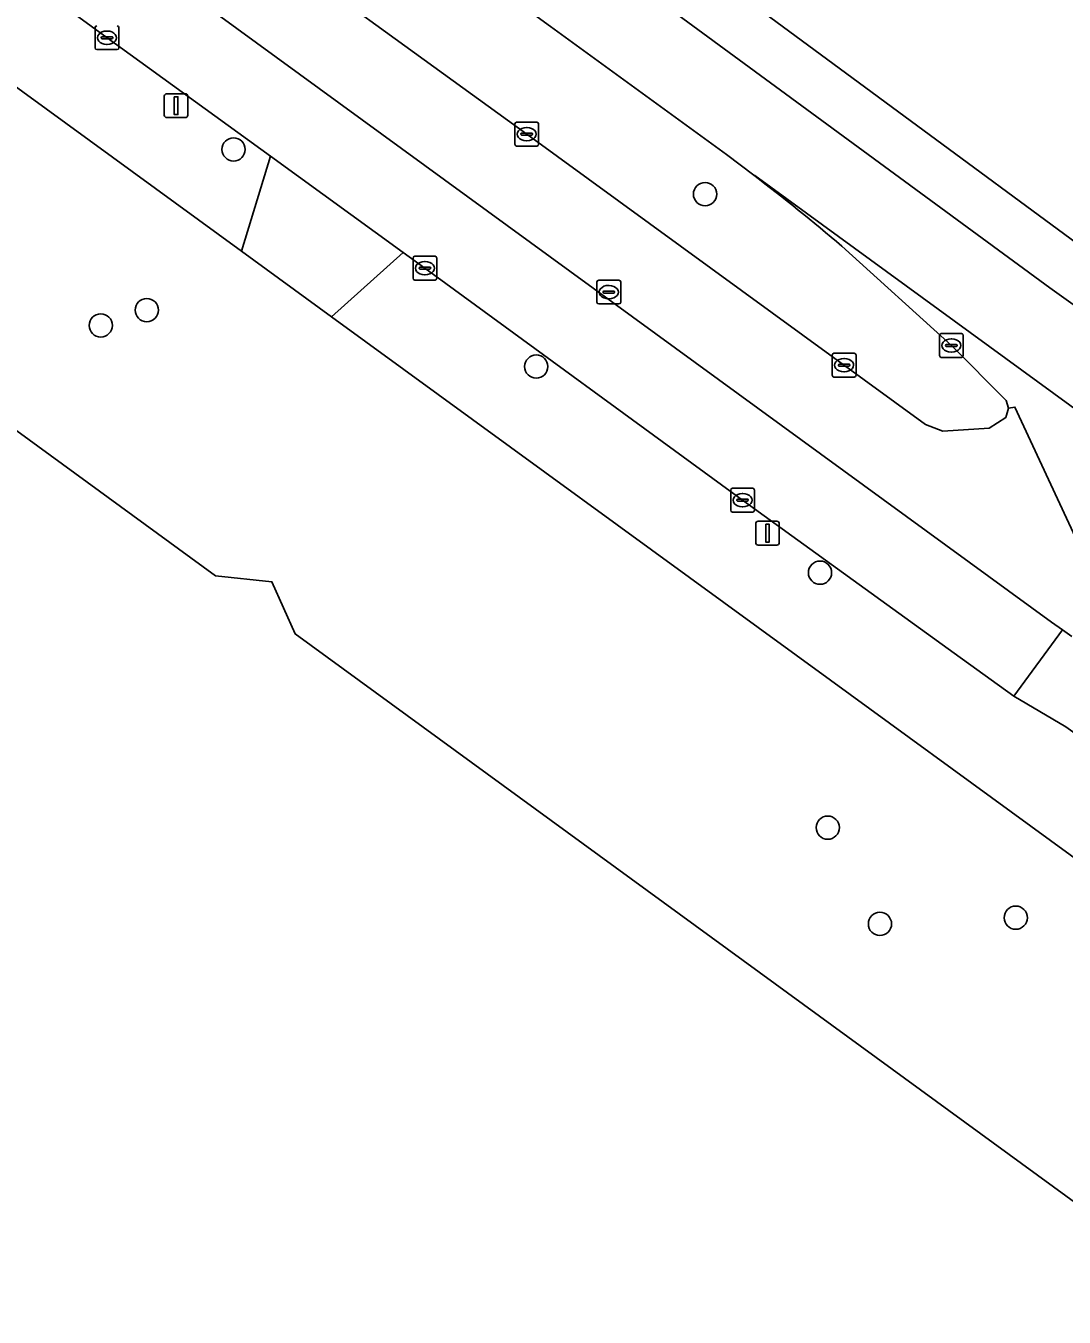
# Model space of a CAD drawing. Extents: x 159039 to 160102, y 381214 to 382524.
# Drawn here: x 159920.8 to 159964.5, y 382222.1 to 382276.4 of the extents above; entities that cross this region are included whole.
import ezdxf

# ---------------------------------------------------------------- set-up
doc = ezdxf.new("R2010")
doc.units = 0
for name, color, linetype in [('IMGEO_Berm_groen', 7, 'Continuous'), ('IMGEO_Boom', 7, 'Continuous'), ('IMGEO_Erf', 7, 'Continuous'), ('IMGEO_Fietspad_gesloten', 7, 'Continuous'), ('IMGEO_Hek', 7, 'Continuous'), ('IMGEO_Kolk', 7, 'Continuous'), ('IMGEO_Lichtmast', 7, 'Continuous'), ('IMGEO_Pand', 7, 'Continuous'), ('IMGEO_Rijbaan_lokaal_gesloten', 7, 'Continuous'), ('IMGEO_Rijbaan_lokaal_open', 7, 'Continuous'), ('IMGEO_Rijbaan_regionaal_gesloten', 7, 'Continuous'), ('IMGEO_Rioolput', 7, 'Continuous'), ('IMGEO_Voetpad_open', 7, 'Continuous')]:
    doc.layers.add(name, color=color, linetype=linetype)

msp = doc.modelspace()

# ---------------------------------------------------------------- linework, layer by layer
at = {"layer": 'IMGEO_Berm_groen'}
for points in [[(159951.408, 382270.111), (159950.255, 382270.973), (159942.86, 382276.362), (159898.832, 382308.266), (159879.476, 382322.389), (159862.74, 382334.601), (159851.859, 382342.552), (159851.467, 382342.838), (159848.225, 382345.207), (159847.909, 382345.438), (159842.302, 382349.754), (159825.931, 382361.611), (159744.721, 382421.135)], [(159814.386, 382364.635), (159823.95, 382357.69), (159839.763, 382346.189), (159845.434, 382342.048), (159845.746, 382341.819), (159848.991, 382339.449), (159849.389, 382339.159), (159855.959, 382334.361), (159873.422, 382321.67), (159887.61, 382311.346), (159900.987, 382301.618), (159914.337, 382291.879), (159928.499, 382281.523), (159941.854, 382271.835), (159958.631, 382259.627), (159959.363, 382259.335), (159961.321, 382259.474), (159962.021, 382259.918), (159962.132, 382260.303), (159962.029, 382260.631), (159959.726, 382262.945), (159955.115, 382267.122)]]:
    msp.add_lwpolyline(points, dxfattribs=at)
msp.add_arc((159899.866, 382202.394), 85.101, 49.51709, 52.72358, dxfattribs=at)
at = {"layer": 'IMGEO_Boom'}
for centre in [(159929.521, 382271.192), (159949.359, 382269.311), (159925.869, 382264.434), (159923.93, 382263.789), (159942.255, 382262.057), (159954.197, 382253.388), (159954.522, 382242.664), (159962.433, 382238.877), (159956.719, 382238.617)]:
    msp.add_circle(centre, 0.489, dxfattribs=at)
at = {"layer": 'IMGEO_Erf'}
for points in [[(160020.599, 382175.649), (160018.833, 382185.122), (160016.035, 382191.866), (160011.539, 382198.625), (160000, 382209.509), (159996.562, 382212.688), (159994.765, 382214.349), (159989.664, 382219.065), (159981.55, 382228.4), (159979.665, 382230.1), (159979.923, 382230.447), (159954.631, 382248.87), (159933.642, 382264.157), (159929.854, 382266.916), (159862.948, 382315.648), (159846.318, 382292.787), (159843.971, 382289.56), (159826.149, 382265.058), (159823.166, 382260.958), (159815.195, 382250)], [(159860.619, 382221.869), (159847.489, 382231.418), (159824.251, 382248.347), (159834.092, 382261.89), (159831.074, 382264.097), (159839.967, 382276.314), (159849.826, 382269.137), (159857.448, 382279.611), (159857.704, 382282.03), (159859.901, 382282.988), (159869.625, 382296.32), (159894.849, 382277.968), (159899.284, 382274.741), (159901.665, 382274.497), (159902.64, 382272.295), (159906.987, 382269.124), (159928.753, 382253.251), (159931.134, 382253.007), (159932.105, 382250.815), (159951.642, 382236.581), (159972.007, 382221.738)]]:
    msp.add_lwpolyline(points, dxfattribs=at)
at = {"layer": 'IMGEO_Fietspad_gesloten'}
msp.add_lwpolyline([(159964.795, 382250.701), (159964.399, 382250.985), (159962.347, 382248.193), (159964.543, 382246.909), (159976.232, 382238.558), (159989.12, 382229.118), (160006.39, 382216.63), (160015.456, 382209.979)], dxfattribs=at)
at = {"layer": 'IMGEO_Hek'}
for points in [[(159862.948, 382315.648), (159929.854, 382266.916)], [(159929.854, 382266.916), (159933.642, 382264.157)], [(159933.642, 382264.157), (159954.631, 382248.87)], [(159954.631, 382248.87), (159979.923, 382230.447)]]:
    msp.add_lwpolyline(points, dxfattribs=at)
at = {"layer": 'IMGEO_Kolk'}
for p, q in [((159923.694, 382275.465), (159923.694, 382276.317)), ((159924.182, 382276.171), (159924.207, 382276.171)), ((159924.695, 382276.317), (159924.695, 382275.465)), ((159923.953, 382275.885), (159923.953, 382275.897)), ((159924.391, 382275.848), (159923.993, 382275.848)), ((159923.996, 382275.934), (159924.394, 382275.934)), ((159924.205, 382275.611), (159924.18, 382275.611)), ((159924.437, 382275.897), (159924.437, 382275.885)), ((159924.621, 382275.391), (159923.769, 382275.391)), ((159941.429, 382272.336), (159942.281, 382272.336)), ((159941.354, 382271.41), (159941.354, 382272.262)), ((159941.613, 382271.83), (159941.613, 382271.842)), ((159942.051, 382271.793), (159941.653, 382271.793)), ((159941.656, 382271.879), (159942.054, 382271.879)), ((159941.842, 382272.116), (159941.867, 382272.116)), ((159942.097, 382271.842), (159942.097, 382271.83)), ((159942.355, 382272.262), (159942.355, 382271.41)), ((159942.281, 382271.336), (159941.429, 382271.336)), ((159941.865, 382271.556), (159941.84, 382271.556)), ((159937.071, 382265.773), (159937.071, 382266.625)), ((159937.146, 382266.699), (159937.998, 382266.699)), ((159937.559, 382266.479), (159937.584, 382266.479)), ((159938.072, 382266.625), (159938.072, 382265.773)), ((159937.33, 382266.193), (159937.33, 382266.205)), ((159937.768, 382266.156), (159937.37, 382266.156)), ((159937.373, 382266.242), (159937.771, 382266.242)), ((159937.582, 382265.919), (159937.557, 382265.919)), ((159937.814, 382266.205), (159937.814, 382266.193)), ((159937.998, 382265.699), (159937.146, 382265.699)), ((159959.224, 382262.519), (159959.224, 382263.371)), ((159959.299, 382263.445), (159960.151, 382263.445)), ((159959.712, 382263.225), (159959.737, 382263.225)), ((159960.225, 382263.371), (159960.225, 382262.519)), ((159954.71, 382261.692), (159954.71, 382262.544)), ((159954.785, 382262.618), (159955.637, 382262.618)), ((159955.711, 382262.544), (159955.711, 382261.692)), ((159959.483, 382262.939), (159959.483, 382262.951)), ((159959.921, 382262.902), (159959.523, 382262.902)), ((159959.526, 382262.988), (159959.924, 382262.988)), ((159959.735, 382262.665), (159959.71, 382262.665)), ((159959.967, 382262.951), (159959.967, 382262.939)), ((159954.969, 382262.112), (159954.969, 382262.124)), ((159955.407, 382262.075), (159955.009, 382262.075)), ((159955.012, 382262.161), (159955.41, 382262.161)), ((159955.198, 382262.398), (159955.223, 382262.398)), ((159955.453, 382262.124), (159955.453, 382262.112)), ((159960.151, 382262.445), (159959.299, 382262.445)), ((159955.637, 382261.618), (159954.785, 382261.618)), ((159955.221, 382261.838), (159955.196, 382261.838)), ((159950.439, 382256.014), (159950.439, 382256.866)), ((159950.514, 382256.94), (159951.366, 382256.94)), ((159950.927, 382256.72), (159950.952, 382256.72)), ((159951.44, 382256.866), (159951.44, 382256.014)), ((159950.698, 382256.434), (159950.698, 382256.446)), ((159951.136, 382256.397), (159950.738, 382256.397)), ((159950.741, 382256.483), (159951.139, 382256.483)), ((159950.95, 382256.16), (159950.925, 382256.16)), ((159951.182, 382256.446), (159951.182, 382256.434)), ((159951.366, 382255.94), (159950.514, 382255.94))]:
    msp.add_line(p, q, dxfattribs=at)
for points in [[(159923.694, 382275.465), (159923.694, 382276.317)], [(159924.695, 382276.317), (159924.695, 382275.465)], [(159924.621, 382275.391), (159923.769, 382275.391)], [(159941.429, 382272.336), (159942.281, 382272.336)], [(159941.354, 382271.41), (159941.354, 382272.262)], [(159942.355, 382272.262), (159942.355, 382271.41)], [(159942.281, 382271.336), (159941.429, 382271.336)], [(159937.071, 382265.773), (159937.071, 382266.625)], [(159937.146, 382266.699), (159937.998, 382266.699)], [(159938.072, 382266.625), (159938.072, 382265.773)], [(159937.998, 382265.699), (159937.146, 382265.699)], [(159959.224, 382262.519), (159959.224, 382263.371)], [(159959.299, 382263.445), (159960.151, 382263.445)], [(159960.225, 382263.371), (159960.225, 382262.519)], [(159954.71, 382261.692), (159954.71, 382262.544)], [(159954.785, 382262.618), (159955.637, 382262.618)], [(159955.711, 382262.544), (159955.711, 382261.692)], [(159960.151, 382262.445), (159959.299, 382262.445)], [(159955.637, 382261.618), (159954.785, 382261.618)], [(159950.439, 382256.014), (159950.439, 382256.866)], [(159950.514, 382256.94), (159951.366, 382256.94)], [(159951.44, 382256.866), (159951.44, 382256.014)], [(159951.366, 382255.94), (159950.514, 382255.94)]]:
    msp.add_lwpolyline(points, dxfattribs=at)
for centre, radius, start, end in [((159923.771, 382276.315), 0.0765, 91.552, 178.448), ((159923.771, 382276.315), 0.0765, 91.552, 178.448), ((159924.619, 382276.315), 0.0765, 1.552, 88.448), ((159924.619, 382276.315), 0.0765, 1.552, 88.448), ((159923.993, 382275.894), 0.0403, 85.8775, 175.7526), ((159923.99, 382275.884), 0.0366, 178.938, 274.7102), ((159924.394, 382275.891), 0.043, 264.8664, 352.4533), ((159924.398, 382275.896), 0.0386, 1.7309, 96.639), ((159923.771, 382275.467), 0.0765, 181.552, 268.448), ((159923.771, 382275.467), 0.0765, 181.552, 268.448), ((159924.619, 382275.467), 0.0765, 271.552, 358.448), ((159924.619, 382275.467), 0.0765, 271.552, 358.448), ((159941.431, 382272.26), 0.0765, 91.552, 178.448), ((159941.431, 382272.26), 0.0765, 91.552, 178.448), ((159942.279, 382272.26), 0.0765, 1.552, 88.448), ((159942.279, 382272.26), 0.0765, 1.552, 88.448), ((159941.653, 382271.839), 0.0403, 85.8775, 175.7526), ((159941.65, 382271.829), 0.0366, 178.938, 274.7102), ((159942.054, 382271.836), 0.043, 264.8664, 352.4533), ((159942.058, 382271.841), 0.0386, 1.7309, 96.639), ((159941.431, 382271.412), 0.0765, 181.552, 268.448), ((159941.431, 382271.412), 0.0765, 181.552, 268.448), ((159942.279, 382271.412), 0.0765, 271.552, 358.448), ((159942.279, 382271.412), 0.0765, 271.552, 358.448), ((159937.148, 382266.623), 0.0765, 91.552, 178.448), ((159937.148, 382266.623), 0.0765, 91.552, 178.448), ((159937.996, 382266.623), 0.0765, 1.552, 88.448), ((159937.996, 382266.623), 0.0765, 1.552, 88.448), ((159937.37, 382266.202), 0.0403, 85.8775, 175.7526), ((159937.367, 382266.192), 0.0366, 178.938, 274.7102), ((159937.771, 382266.199), 0.043, 264.8664, 352.4533), ((159937.775, 382266.204), 0.0386, 1.7309, 96.639), ((159937.148, 382265.775), 0.0765, 181.552, 268.448), ((159937.148, 382265.775), 0.0765, 181.552, 268.448), ((159937.996, 382265.775), 0.0765, 271.552, 358.448), ((159937.996, 382265.775), 0.0765, 271.552, 358.448), ((159959.301, 382263.369), 0.0765, 91.552, 178.448), ((159959.301, 382263.369), 0.0765, 91.552, 178.448), ((159960.149, 382263.369), 0.0765, 1.552, 88.448), ((159960.149, 382263.369), 0.0765, 1.552, 88.448), ((159954.787, 382262.542), 0.0765, 91.552, 178.448), ((159954.787, 382262.542), 0.0765, 91.552, 178.448), ((159955.635, 382262.542), 0.0765, 1.552, 88.448), ((159955.635, 382262.542), 0.0765, 1.552, 88.448), ((159959.523, 382262.948), 0.0403, 85.8775, 175.7526), ((159959.52, 382262.938), 0.0366, 178.938, 274.7102), ((159959.924, 382262.945), 0.043, 264.8664, 352.4533), ((159959.928, 382262.95), 0.0386, 1.7309, 96.639), ((159955.009, 382262.121), 0.0403, 85.8775, 175.7526), ((159955.006, 382262.111), 0.0366, 178.938, 274.7102), ((159955.41, 382262.118), 0.043, 264.8664, 352.4533), ((159955.414, 382262.123), 0.0386, 1.7309, 96.639), ((159959.301, 382262.521), 0.0765, 181.552, 268.448), ((159959.301, 382262.521), 0.0765, 181.552, 268.448), ((159960.149, 382262.521), 0.0765, 271.552, 358.448), ((159960.149, 382262.521), 0.0765, 271.552, 358.448), ((159954.787, 382261.694), 0.0765, 181.552, 268.448), ((159954.787, 382261.694), 0.0765, 181.552, 268.448), ((159955.635, 382261.694), 0.0765, 271.552, 358.448), ((159955.635, 382261.694), 0.0765, 271.552, 358.448), ((159950.516, 382256.864), 0.0765, 91.552, 178.448), ((159950.516, 382256.864), 0.0765, 91.552, 178.448), ((159951.364, 382256.864), 0.0765, 1.552, 88.448), ((159951.364, 382256.864), 0.0765, 1.552, 88.448), ((159950.738, 382256.443), 0.0403, 85.8775, 175.7526), ((159950.735, 382256.433), 0.0366, 178.938, 274.7102), ((159951.139, 382256.44), 0.043, 264.8664, 352.4533), ((159951.143, 382256.445), 0.0386, 1.7309, 96.639), ((159950.516, 382256.016), 0.0765, 181.552, 268.448), ((159950.516, 382256.016), 0.0765, 181.552, 268.448), ((159951.364, 382256.016), 0.0765, 271.552, 358.448), ((159951.364, 382256.016), 0.0765, 271.552, 358.448)]:
    msp.add_arc(centre, radius, start, end, dxfattribs=at)
for centre, major_axis, ratio, start_param, end_param in [((159924.181, 382275.891), (-0.387, 0.002), 0.722429, 4.712389, 7.853982), ((159924.206, 382275.891), (-0.39, 0.002), 0.717154, 1.570796, 4.712389), ((159941.841, 382271.836), (-0.387, 0.002), 0.722429, 4.712389, 7.853982), ((159941.866, 382271.836), (-0.39, 0.002), 0.717154, 1.570796, 4.712389), ((159937.558, 382266.199), (-0.387, 0.002), 0.722429, 4.712389, 7.853982), ((159937.583, 382266.199), (-0.39, 0.002), 0.717154, 1.570796, 4.712389), ((159959.711, 382262.945), (-0.387, 0.002), 0.722429, 4.712389, 7.853982), ((159959.736, 382262.945), (-0.39, 0.002), 0.717154, 1.570796, 4.712389), ((159955.197, 382262.118), (-0.387, 0.002), 0.722429, 4.712389, 7.853982), ((159955.222, 382262.118), (-0.39, 0.002), 0.717154, 1.570796, 4.712389), ((159950.926, 382256.44), (-0.387, 0.002), 0.722429, 4.712389, 7.853982), ((159950.951, 382256.44), (-0.39, 0.002), 0.717154, 1.570796, 4.712389)]:
    msp.add_ellipse(centre, major_axis=major_axis, ratio=ratio, start_param=start_param, end_param=end_param, dxfattribs=at)
at = {"layer": 'IMGEO_Lichtmast'}
for p, q in [((159926.606, 382272.633), (159926.606, 382273.433)), ((159926.606, 382273.433), (159926.606, 382272.633)), ((159926.706, 382273.533), (159927.496, 382273.533)), ((159927.496, 382273.533), (159926.706, 382273.533)), ((159927.596, 382273.433), (159927.596, 382272.633)), ((159927.596, 382272.633), (159927.596, 382273.433)), ((159927.496, 382272.533), (159926.706, 382272.533)), ((159926.706, 382272.533), (159927.496, 382272.533)), ((159951.594, 382255.552), (159952.384, 382255.552)), ((159952.384, 382255.552), (159951.594, 382255.552)), ((159951.494, 382254.652), (159951.494, 382255.452)), ((159951.494, 382255.452), (159951.494, 382254.652)), ((159952.484, 382255.452), (159952.484, 382254.652)), ((159952.484, 382254.652), (159952.484, 382255.452)), ((159952.384, 382254.552), (159951.594, 382254.552)), ((159951.594, 382254.552), (159952.384, 382254.552))]:
    msp.add_line(p, q, dxfattribs=at)
for points in [[(159927.026, 382273.408), (159927.176, 382273.408), (159927.176, 382272.658), (159927.026, 382272.658), (159927.026, 382273.408)], [(159951.914, 382255.427), (159952.064, 382255.427), (159952.064, 382254.677), (159951.914, 382254.677), (159951.914, 382255.427)]]:
    msp.add_lwpolyline(points, dxfattribs=at)
for centre, start, end in [((159926.706, 382273.433), 90, 180), ((159926.706, 382273.433), 90, 180), ((159927.496, 382273.433), 0, 90), ((159927.496, 382273.433), 360, 90), ((159926.706, 382272.633), 180, 270), ((159926.706, 382272.633), 180, 270), ((159927.496, 382272.633), 270, 0), ((159927.496, 382272.633), 270, 0), ((159951.594, 382255.452), 90, 180), ((159951.594, 382255.452), 90, 180), ((159952.384, 382255.452), 0, 90), ((159952.384, 382255.452), 360, 90), ((159951.594, 382254.652), 180, 270), ((159951.594, 382254.652), 180, 270), ((159952.384, 382254.652), 270, 0), ((159952.384, 382254.652), 270, 0)]:
    msp.add_arc(centre, 0.1, start, end, dxfattribs=at)
at = {"layer": 'IMGEO_Pand'}
msp.add_lwpolyline([(159972.007, 382221.738), (159951.642, 382236.581), (159932.105, 382250.815), (159931.134, 382253.007), (159928.753, 382253.251), (159906.987, 382269.124), (159902.64, 382272.295), (159901.665, 382274.497), (159899.284, 382274.741), (159894.849, 382277.968), (159869.625, 382296.32), (159859.901, 382282.988), (159857.704, 382282.03), (159857.448, 382279.611), (159849.826, 382269.137), (159839.967, 382276.314), (159831.074, 382264.097), (159834.092, 382261.89), (159824.251, 382248.347), (159847.489, 382231.418), (159860.619, 382221.869)], dxfattribs=at)
at = {"layer": 'IMGEO_Rijbaan_lokaal_gesloten'}
msp.add_lwpolyline([(159867.707, 382317.081), (159869.938, 382315.452), (159882.52, 382306.304), (159896.64, 382295.974), (159910.01, 382286.237), (159924.195, 382275.892), (159931.071, 382270.91), (159936.658, 382266.862), (159937.573, 382266.199), (159950.94, 382256.441), (159959.848, 382250), (159962.347, 382248.193), (159964.399, 382250.985), (159963.943, 382251.311), (159860.098, 382326.954)], dxfattribs=at)
at = {"layer": 'IMGEO_Rijbaan_lokaal_open'}
for points in [[(159860.098, 382326.954), (159963.943, 382251.311), (159964.399, 382250.985), (159964.795, 382250.701)], [(159965.07, 382251.563), (159966.469, 382251.609), (159962.4, 382260.354), (159962.132, 382260.303), (159962.021, 382259.918), (159961.321, 382259.474), (159959.363, 382259.335), (159958.631, 382259.627), (159941.854, 382271.835), (159928.499, 382281.523), (159914.337, 382291.879), (159900.987, 382301.618), (159887.61, 382311.346)]]:
    msp.add_lwpolyline(points, dxfattribs=at)
at = {"layer": 'IMGEO_Rijbaan_regionaal_gesloten'}
for points in [[(159744.721, 382421.135), (159825.931, 382361.611), (159842.302, 382349.754), (159847.909, 382345.438), (159848.225, 382345.207), (159851.467, 382342.838), (159851.859, 382342.552), (159862.74, 382334.601), (159879.476, 382322.389), (159898.832, 382308.266), (159942.86, 382276.362), (159950.255, 382270.973), (159951.408, 382270.111), (159951.455, 382270.099), (159985.831, 382245.041), (160011.012, 382226.564), (160019.615, 382220.31)], [(160036.51, 382215.348), (160025.94, 382222.356), (159867.694, 382338.938), (159782.66, 382401.584), (159778.718, 382405.449)], [(160024.574, 382221.169), (160016.21, 382227.235), (160003.384, 382236.892), (159986.376, 382249.304), (159963.862, 382265.377), (159935.563, 382286.156), (159910.26, 382304.565)], [(159910.26, 382304.565), (159935.563, 382286.156), (159963.862, 382265.377), (159986.376, 382249.304), (160003.384, 382236.892), (160016.21, 382227.235), (160024.574, 382221.169)], [(160041.491, 382189.71), (160043.769, 382192.825), (160044.002, 382193.144), (160040.265, 382199.308), (160037.626, 382203.382), (160034.07, 382207.743), (160030.973, 382210.899), (160027.761, 382213.883), (160024.319, 382216.81), (160019.615, 382220.31), (160011.012, 382226.564), (159985.831, 382245.041), (159951.455, 382270.099), (159951.408, 382270.111)], [(159955.115, 382267.122), (159959.726, 382262.945), (159962.029, 382260.631), (159962.132, 382260.303), (159962.4, 382260.354), (159966.469, 382251.609)]]:
    msp.add_lwpolyline(points, dxfattribs=at)
msp.add_arc((159899.866, 382202.394), 85.101, 49.51709, 52.72358, dxfattribs=at)
at = {"layer": 'IMGEO_Rioolput'}
for p, q in [((159944.809, 382264.766), (159944.809, 382265.618)), ((159944.884, 382265.692), (159945.736, 382265.692)), ((159945.297, 382265.472), (159945.322, 382265.472)), ((159945.81, 382265.618), (159945.81, 382264.766)), ((159945.068, 382265.186), (159945.068, 382265.198)), ((159945.506, 382265.149), (159945.108, 382265.149)), ((159945.111, 382265.235), (159945.509, 382265.235)), ((159945.32, 382264.912), (159945.295, 382264.912)), ((159945.552, 382265.198), (159945.552, 382265.186)), ((159945.736, 382264.692), (159944.884, 382264.692))]:
    msp.add_line(p, q, dxfattribs=at)
for points in [[(159944.809, 382264.766), (159944.809, 382265.618)], [(159944.884, 382265.692), (159945.736, 382265.692)], [(159945.81, 382265.618), (159945.81, 382264.766)], [(159945.736, 382264.692), (159944.884, 382264.692)]]:
    msp.add_lwpolyline(points, dxfattribs=at)
for centre, radius, start, end in [((159944.886, 382265.616), 0.0765, 91.552, 178.448), ((159944.886, 382265.616), 0.0765, 91.552, 178.448), ((159945.734, 382265.616), 0.0765, 1.552, 88.448), ((159945.734, 382265.616), 0.0765, 1.552, 88.448), ((159944.886, 382264.768), 0.0765, 181.552, 268.448), ((159944.886, 382264.768), 0.0765, 181.552, 268.448), ((159945.108, 382265.195), 0.0403, 85.8775, 175.7526), ((159945.105, 382265.185), 0.0366, 178.938, 274.7102), ((159945.509, 382265.192), 0.043, 264.8664, 352.4533), ((159945.513, 382265.197), 0.0386, 1.7309, 96.639), ((159945.734, 382264.768), 0.0765, 271.552, 358.448), ((159945.734, 382264.768), 0.0765, 271.552, 358.448)]:
    msp.add_arc(centre, radius, start, end, dxfattribs=at)
for centre, major_axis, ratio, start_param, end_param in [((159945.296, 382265.192), (-0.387, 0.002), 0.722429, 4.712389, 7.853982), ((159945.321, 382265.192), (-0.39, 0.002), 0.717154, 1.570796, 4.712389)]:
    msp.add_ellipse(centre, major_axis=major_axis, ratio=ratio, start_param=start_param, end_param=end_param, dxfattribs=at)
at = {"layer": 'IMGEO_Voetpad_open'}
for points in [[(159860.748, 382317.262), (159862.948, 382315.648), (159929.854, 382266.916), (159931.071, 382270.91), (159924.195, 382275.892), (159910.01, 382286.237), (159896.64, 382295.974)], [(159964.543, 382246.909), (159962.347, 382248.193), (159959.848, 382250), (159950.94, 382256.441), (159937.573, 382266.199), (159936.658, 382266.862), (159933.642, 382264.157), (159954.631, 382248.87), (159979.923, 382230.447), (159992.918, 382220.855), (159997.268, 382217.678), (159999.326, 382216.161), (160000, 382215.677), (160001.858, 382214.342), (160009.528, 382208.775)]]:
    msp.add_lwpolyline(points, dxfattribs=at)
msp.add_lwpolyline([(159931.071, 382270.91), (159929.854, 382266.916), (159933.642, 382264.157), (159936.658, 382266.862)], close=True, dxfattribs=at)

doc.saveas('drawing.dxf')
